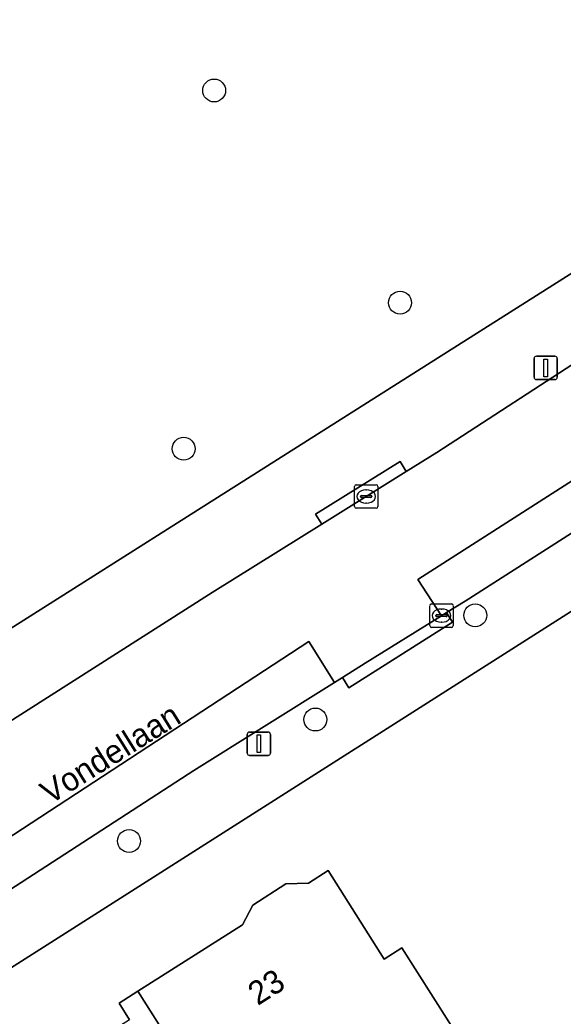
# Model space of a CAD drawing. Extents: x 161347 to 161881, y 382161 to 382804.
# Drawn here: x 161600.22 to 161623.43, y 382471.64 to 382514.18 of the extents above; entities that cross this region are included whole.
import ezdxf

# ---------------------------------------------------------------- set-up
doc = ezdxf.new("R2010")
doc.units = 0
for name, color, linetype in [('IMGEO_Boom', 7, 'Continuous'), ('IMGEO_Erf', 7, 'Continuous'), ('IMGEO_Kolk', 7, 'Continuous'), ('IMGEO_Lichtmast', 7, 'Continuous'), ('IMGEO_Openbare_ruimte_label', 7, 'Continuous'), ('IMGEO_Pand', 7, 'Continuous'), ('IMGEO_Pand_nummerreeks', 7, 'Continuous'), ('IMGEO_Parkeervlak_open', 7, 'Continuous'), ('IMGEO_Rijbaan_lokaal_open', 7, 'Continuous'), ('IMGEO_Voetpad_open', 7, 'Continuous')]:
    doc.layers.add(name, color=color, linetype=linetype)

msp = doc.modelspace()

# ---------------------------------------------------------------- linework, layer by layer
at = {"layer": 'IMGEO_Boom'}
for centre in [(161608.52, 382511.166), (161616.463, 382502.103), (161607.219, 382495.866), (161619.673, 382488.753), (161612.845, 382484.303), (161604.886, 382479.116)]:
    msp.add_circle(centre, 0.489, dxfattribs=at)
at = {"layer": 'IMGEO_Erf'}
for points in [[(161572.092, 382591.77), (161539.981, 382570.178), (161537.341, 382557.85), (161565.95, 382511.235), (161572.292, 382501.343), (161572.851, 382501.493), (161573.727, 382500), (161581.489, 382486.772), (161593.113, 382483.942), (161618.484, 382500), (161639.588, 382513.357), (161643.126, 382515.61), (161643.533, 382515.936), (161628.206, 382532.98), (161623.055, 382540.753), (161664.71, 382578.468), (161661.6, 382581.894), (161665.593, 382585.519), (161669.295, 382588.879)], [(161645.363, 382500.033), (161645.238, 382500), (161640.973, 382498.872), (161638.917, 382498.07), (161629.702, 382492.691), (161599.51, 382473.488)], [(161604.908, 382471.486), (161604.461, 382472.19), (161605.261, 382472.698), (161609.729, 382475.537), (161610.17, 382476.382), (161611.585, 382477.281), (161612.544, 382477.321), (161613.385, 382477.856), (161615.787, 382474.077), (161616.54, 382474.555), (161619.222, 382470.336)]]:
    msp.add_lwpolyline(points, dxfattribs=at)
at = {"layer": 'IMGEO_Kolk'}
for p, q in [((161614.591, 382494.329), (161615.443, 382494.329)), ((161614.516, 382493.403), (161614.516, 382494.255)), ((161615.004, 382494.109), (161615.029, 382494.109)), ((161615.517, 382494.255), (161615.517, 382493.403)), ((161614.775, 382493.823), (161614.775, 382493.835)), ((161615.213, 382493.786), (161614.815, 382493.786)), ((161614.818, 382493.872), (161615.216, 382493.872)), ((161615.027, 382493.549), (161615.002, 382493.549)), ((161615.259, 382493.835), (161615.259, 382493.823)), ((161615.443, 382493.329), (161614.591, 382493.329)), ((161617.807, 382489.24), (161618.659, 382489.24)), ((161617.732, 382488.314), (161617.732, 382489.166)), ((161618.034, 382488.783), (161618.432, 382488.783)), ((161618.22, 382489.02), (161618.245, 382489.02)), ((161618.733, 382489.166), (161618.733, 382488.314)), ((161617.991, 382488.734), (161617.991, 382488.746)), ((161618.429, 382488.697), (161618.031, 382488.697)), ((161618.243, 382488.46), (161618.218, 382488.46)), ((161618.475, 382488.746), (161618.475, 382488.734)), ((161618.659, 382488.24), (161617.807, 382488.24))]:
    msp.add_line(p, q, dxfattribs=at)
for points in [[(161614.591, 382494.329), (161615.443, 382494.329)], [(161614.516, 382493.403), (161614.516, 382494.255)], [(161615.517, 382494.255), (161615.517, 382493.403)], [(161615.443, 382493.329), (161614.591, 382493.329)], [(161617.807, 382489.24), (161618.659, 382489.24)], [(161617.732, 382488.314), (161617.732, 382489.166)], [(161618.733, 382489.166), (161618.733, 382488.314)], [(161618.659, 382488.24), (161617.807, 382488.24)]]:
    msp.add_lwpolyline(points, dxfattribs=at)
for centre, radius, start, end in [((161614.593, 382494.253), 0.0765, 91.552, 178.448), ((161614.593, 382494.253), 0.0765, 91.552, 178.448), ((161615.441, 382494.253), 0.0765, 1.552, 88.448), ((161615.441, 382494.253), 0.0765, 1.552, 88.448), ((161614.815, 382493.832), 0.0403, 85.8775, 175.7526), ((161614.812, 382493.822), 0.0366, 178.938, 274.7102), ((161615.216, 382493.829), 0.043, 264.8664, 352.4533), ((161615.22, 382493.834), 0.0386, 1.7309, 96.639), ((161614.593, 382493.405), 0.0765, 181.552, 268.448), ((161614.593, 382493.405), 0.0765, 181.552, 268.448), ((161615.441, 382493.405), 0.0765, 271.552, 358.448), ((161615.441, 382493.405), 0.0765, 271.552, 358.448), ((161617.809, 382489.164), 0.0765, 91.552, 178.448), ((161617.809, 382489.164), 0.0765, 91.552, 178.448), ((161618.657, 382489.164), 0.0765, 1.552, 88.448), ((161618.657, 382489.164), 0.0765, 1.552, 88.448), ((161618.031, 382488.743), 0.0403, 85.8775, 175.7526), ((161618.436, 382488.745), 0.0386, 1.7309, 96.639), ((161618.028, 382488.733), 0.0366, 178.938, 274.7102), ((161618.432, 382488.74), 0.043, 264.8664, 352.4533), ((161617.809, 382488.316), 0.0765, 181.552, 268.448), ((161617.809, 382488.316), 0.0765, 181.552, 268.448), ((161618.657, 382488.316), 0.0765, 271.552, 358.448), ((161618.657, 382488.316), 0.0765, 271.552, 358.448)]:
    msp.add_arc(centre, radius, start, end, dxfattribs=at)
for centre, major_axis, ratio, start_param, end_param in [((161615.003, 382493.829), (-0.387, 0.002), 0.722429, 4.712389, 7.853982), ((161615.028, 382493.829), (-0.39, 0.002), 0.717154, 1.570796, 4.712389), ((161618.219, 382488.74), (-0.387, 0.002), 0.722429, 4.712389, 7.853982), ((161618.244, 382488.74), (-0.39, 0.002), 0.717154, 1.570796, 4.712389)]:
    msp.add_ellipse(centre, major_axis=major_axis, ratio=ratio, start_param=start_param, end_param=end_param, dxfattribs=at)
at = {"layer": 'IMGEO_Lichtmast'}
for p, q in [((161622.188, 382498.918), (161622.188, 382499.718)), ((161622.188, 382499.718), (161622.188, 382498.918)), ((161622.288, 382499.818), (161623.078, 382499.818)), ((161623.078, 382499.818), (161622.288, 382499.818)), ((161623.178, 382499.718), (161623.178, 382498.918)), ((161623.178, 382498.918), (161623.178, 382499.718)), ((161623.078, 382498.818), (161622.288, 382498.818)), ((161622.288, 382498.818), (161623.078, 382498.818)), ((161610.034, 382483.77), (161610.824, 382483.77)), ((161610.824, 382483.77), (161610.034, 382483.77)), ((161609.934, 382482.87), (161609.934, 382483.67)), ((161609.934, 382483.67), (161609.934, 382482.87)), ((161610.924, 382483.67), (161610.924, 382482.87)), ((161610.924, 382482.87), (161610.924, 382483.67)), ((161610.824, 382482.77), (161610.034, 382482.77)), ((161610.034, 382482.77), (161610.824, 382482.77))]:
    msp.add_line(p, q, dxfattribs=at)
for points in [[(161622.608, 382499.693), (161622.758, 382499.693), (161622.758, 382498.943), (161622.608, 382498.943), (161622.608, 382499.693)], [(161610.354, 382483.645), (161610.504, 382483.645), (161610.504, 382482.895), (161610.354, 382482.895), (161610.354, 382483.645)]]:
    msp.add_lwpolyline(points, dxfattribs=at)
for centre, start, end in [((161622.288, 382499.718), 90, 180), ((161622.288, 382499.718), 90, 180), ((161623.078, 382499.718), 0, 90), ((161623.078, 382499.718), 360, 90), ((161622.288, 382498.918), 180, 270), ((161622.288, 382498.918), 180, 270), ((161623.078, 382498.918), 270, 0), ((161623.078, 382498.918), 270, 0), ((161610.034, 382483.67), 90, 180), ((161610.034, 382483.67), 90, 180), ((161610.824, 382483.67), 0, 90), ((161610.824, 382483.67), 360, 90), ((161610.034, 382482.87), 180, 270), ((161610.034, 382482.87), 180, 270), ((161610.824, 382482.87), 270, 0), ((161610.824, 382482.87), 270, 0)]:
    msp.add_arc(centre, 0.1, start, end, dxfattribs=at)
at = {"layer": 'IMGEO_Pand'}
for points in [[(161616.54, 382474.555), (161615.787, 382474.077), (161613.385, 382477.856), (161612.544, 382477.321), (161611.585, 382477.281), (161610.17, 382476.382), (161609.729, 382475.537), (161605.261, 382472.698), (161607.623, 382468.976), (161612.375, 382467.439), (161613.817, 382468.355), (161614.914, 382466.629), (161619.134, 382465.688), (161623.015, 382464.823), (161623.725, 382468.008), (161620.202, 382468.793), (161619.222, 382470.336)], [(161619.134, 382465.688), (161614.914, 382466.629), (161612.375, 382467.439), (161607.623, 382468.976), (161605.261, 382472.698), (161604.461, 382472.19), (161604.908, 382471.486), (161602.617, 382470.03), (161601.245, 382463.877), (161602.737, 382461.529), (161601.965, 382461.038), (161603.69, 382458.323), (161609.505, 382462.038), (161613.154, 382460.841), (161613.24, 382460.706), (161616.118, 382460.064), (161616.923, 382459.885), (161617.796, 382459.69)]]:
    msp.add_lwpolyline(points, close=True, dxfattribs=at)
at = {"layer": 'IMGEO_Parkeervlak_open'}
for points in [[(161627.099, 382494.377), (161628.448, 382495.24), (161627.437, 382496.82), (161617.227, 382490.287), (161618.234, 382488.739), (161618.447, 382488.872), (161619.237, 382489.364)], [(161607.656, 382482.128), (161613.659, 382485.888), (161612.56, 382487.642), (161596.495, 382477.135), (161597.557, 382475.511), (161598.446, 382476.169)]]:
    msp.add_lwpolyline(points, close=True, dxfattribs=at)
at = {"layer": 'IMGEO_Rijbaan_lokaal_open'}
for points in [[(161629.105, 382502.732), (161625.897, 382500.805), (161624.655, 382500), (161618.028, 382495.706), (161616.724, 382494.894), (161613.115, 382492.645), (161608.438, 382489.731), (161598.444, 382483.37), (161596.698, 382482.276), (161594.999, 382481.125), (161592.518, 382479.481), (161591.558, 382478.875)], [(161593.847, 382472.765), (161597.557, 382475.511), (161596.495, 382477.135), (161612.56, 382487.642), (161613.659, 382485.888), (161613.997, 382486.1), (161614.965, 382486.706), (161618.234, 382488.739), (161617.227, 382490.287), (161627.437, 382496.82), (161628.448, 382495.24), (161631.641, 382497.283), (161631.885, 382497.439), (161632.236, 382497.671), (161631.301, 382499.14), (161633.604, 382500.557)]]:
    msp.add_lwpolyline(points, dxfattribs=at)
at = {"layer": 'IMGEO_Voetpad_open'}
for points in [[(161640.292, 382512.527), (161639.588, 382513.357), (161618.484, 382500), (161593.113, 382483.942), (161594.999, 382481.125), (161596.698, 382482.276), (161598.444, 382483.37), (161608.438, 382489.731), (161613.115, 382492.645), (161612.855, 382493.071), (161616.464, 382495.32), (161616.724, 382494.894), (161618.028, 382495.706), (161624.655, 382500), (161625.897, 382500.805)], [(161636.496, 382500), (161633.495, 382498.504), (161632.236, 382497.671), (161631.885, 382497.439), (161631.641, 382497.283), (161631.9, 382496.881), (161628.715, 382494.826), (161628.448, 382495.24), (161627.099, 382494.377), (161619.237, 382489.364), (161618.447, 382488.872), (161618.708, 382488.458), (161614.273, 382485.662), (161613.997, 382486.1), (161613.659, 382485.888), (161607.656, 382482.128), (161598.446, 382476.169), (161597.557, 382475.511), (161599.51, 382473.488), (161629.702, 382492.691), (161638.917, 382498.07), (161640.973, 382498.872), (161645.238, 382500), (161645.363, 382500.033)]]:
    msp.add_lwpolyline(points, dxfattribs=at)
for points in [[(161613.115, 382492.645), (161616.724, 382494.894), (161616.464, 382495.32), (161612.855, 382493.071)], [(161618.708, 382488.458), (161618.447, 382488.872), (161618.234, 382488.739), (161614.965, 382486.706), (161613.997, 382486.1), (161614.273, 382485.662)]]:
    msp.add_lwpolyline(points, close=True, dxfattribs=at)

# ---------------------------------------------------------------- texts
at = {"layer": 'IMGEO_Openbare_ruimte_label'}
msp.add_text('Vondellaan', height=1, rotation=32.0054, dxfattribs=at).set_placement((161601.507, 382480.655))
at = {"layer": 'IMGEO_Pand_nummerreeks'}
msp.add_text('23', height=1, rotation=32.4122, dxfattribs=at).set_placement((161610.382, 382472.065))

doc.saveas('drawing.dxf')
